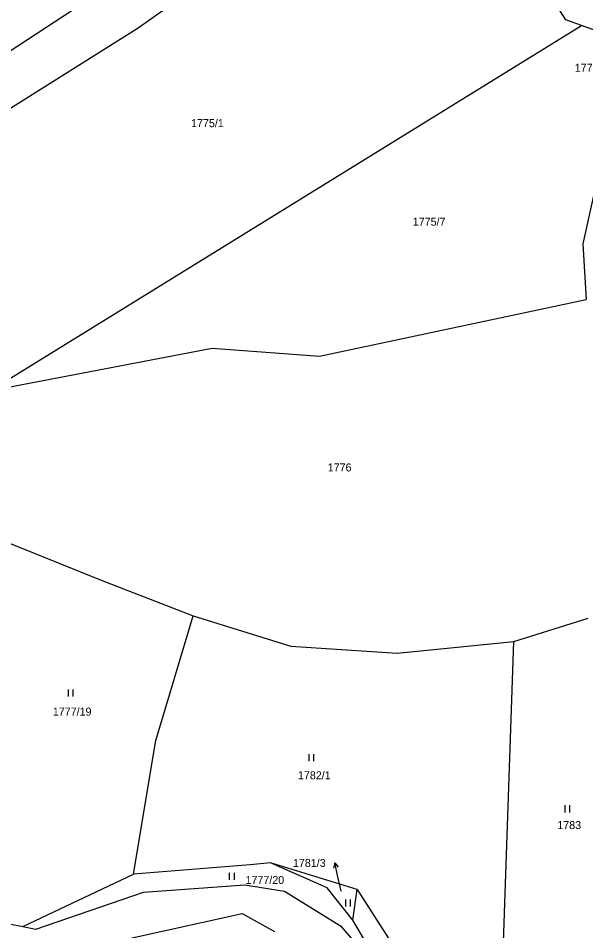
# Model space of a CAD drawing. Extents: x -776734 to -748832, y -1118122 to -976986.
# Drawn here: x -752186.6 to -752066, y -1117673.1 to -1117479.4 of the extents above; entities that cross this region are included whole.
import ezdxf

# ---------------------------------------------------------------- set-up
doc = ezdxf.new("R2010")
doc.units = 0
for name, color, linetype in [('KM_Hranice parcel', 7, 'Continuous'), ('KM_Parcelní čísla', 7, 'Continuous'), ('KM_Pop  PČ popisy', 7, 'Continuous'), ('KM_Značky kultur', 7, 'Continuous')]:
    doc.layers.add(name, color=color, linetype=linetype)

msp = doc.modelspace()

# ---------------------------------------------------------------- linework, layer by layer
at = {"layer": 'KM_Hranice parcel'}
for p, q in [((-752070.23, -1117479.74), (-752077.46, -1117468.47)), ((-752192.46, -1117558.43), (-752066.92, -1117480.91)), ((-752066.92, -1117480.91), (-752070.23, -1117479.74)), ((-752057.58, -1117484.22), (-752066.92, -1117480.91)), ((-752081.32, -1117611.68), (-752065.47, -1117606.73)), ((-752084.4, -1117702.15), (-752081.32, -1117611.68)), ((-752114.54, -1117664.37), (-752132.97, -1117658.71)), ((-752185.61, -1117672.25), (-752162.1, -1117661.1)), ((-752115.51, -1117670.86), (-752114.54, -1117664.37)), ((-752114.54, -1117664.37), (-752096.13, -1117693.04)), ((-752107.75, -1117684.02), (-752115.51, -1117670.86))]:
    msp.add_line(p, q, dxfattribs=at)
for points in [[(-752268.42, -1117536.48), (-752188.49, -1117486.48), (-752136.27, -1117452.16), (-752101.06, -1117430.97)], [(-752095.65, -1117440.44), (-752152.6, -1117475.4), (-752161.07, -1117481.52), (-752257.88, -1117542.3)], [(-752046.61, -1117488.1), (-752062.64, -1117509.36), (-752066.64, -1117527.3), (-752065.95, -1117539.11)], [(-752192.46, -1117558.43), (-752145.4, -1117549.43), (-752122.6, -1117551.15), (-752065.95, -1117539.11)], [(-752196.45, -1117587.67), (-752168.97, -1117598.69), (-752149.39, -1117606.23)], [(-752162.1, -1117661.1), (-752157.31, -1117632.71), (-752149.39, -1117606.23)], [(-752149.39, -1117606.23), (-752128.63, -1117612.72), (-752106.05, -1117614.21), (-752081.32, -1117611.68)], [(-752199.43, -1117657.88), (-752191.49, -1117671.11), (-752185.61, -1117672.25)], [(-752132.97, -1117658.71), (-752137.31, -1117659.1), (-752162.1, -1117661.1)], [(-752115.51, -1117670.86), (-752120.97, -1117664), (-752132.97, -1117658.71)], [(-752185.61, -1117672.25), (-752182.86, -1117672.79), (-752159.99, -1117664.92), (-752138.45, -1117663.37), (-752129.99, -1117664.69), (-752118.11, -1117672.11), (-752107.75, -1117684.02)], [(-752164.3, -1117675.04), (-752138.98, -1117669.49), (-752132.14, -1117673.29)]]:
    msp.add_lwpolyline(points, dxfattribs=at)
at = {"layer": 'KM_Pop  PČ popisy'}
for p, q in [((-752119.294, -1117658.725), (-752119.576, -1117659.808)), ((-752118.67, -1117661.66), (-752119.294, -1117658.725)), ((-752119.294, -1117658.725), (-752118.596, -1117659.6)), ((-752118, -1117664.71), (-752118.67, -1117661.66))]:
    msp.add_line(p, q, dxfattribs=at)
at = {"layer": 'KM_Značky kultur'}
for p, q in [((-752175.921, -1117623.41), (-752175.921, -1117621.91)), ((-752174.92, -1117623.41), (-752174.92, -1117621.91)), ((-752124.751, -1117637.11), (-752124.751, -1117635.61)), ((-752123.75, -1117637.11), (-752123.75, -1117635.61)), ((-752070.381, -1117647.99), (-752070.381, -1117646.49)), ((-752069.38, -1117647.99), (-752069.38, -1117646.49)), ((-752141.661, -1117662.34), (-752141.661, -1117660.84)), ((-752140.66, -1117662.34), (-752140.66, -1117660.84)), ((-752116.991, -1117667.99), (-752116.991, -1117666.49)), ((-752115.99, -1117667.99), (-752115.99, -1117666.49))]:
    msp.add_line(p, q, dxfattribs=at)

# ---------------------------------------------------------------- texts
at = {"layer": 'KM_Parcelní čísla'}
for s, p in [('1775/2', (-752068.355, -1117490.758)), ('1775/1', (-752149.86, -1117502.51)), ('1775/7', (-752102.76, -1117523.43)), ('1776', (-752120.83, -1117575.61)), ('1777/19', (-752179.22, -1117627.45)), ('1782/1', (-752127.15, -1117640.97)), ('1783', (-752072.06, -1117651.54)), ('1781/3', (-752128.215, -1117659.58)), ('1777/20', (-752138.29, -1117663.19))]:
    msp.add_text(s, height=1.7, dxfattribs=at).set_placement(p)

doc.saveas('drawing.dxf')
